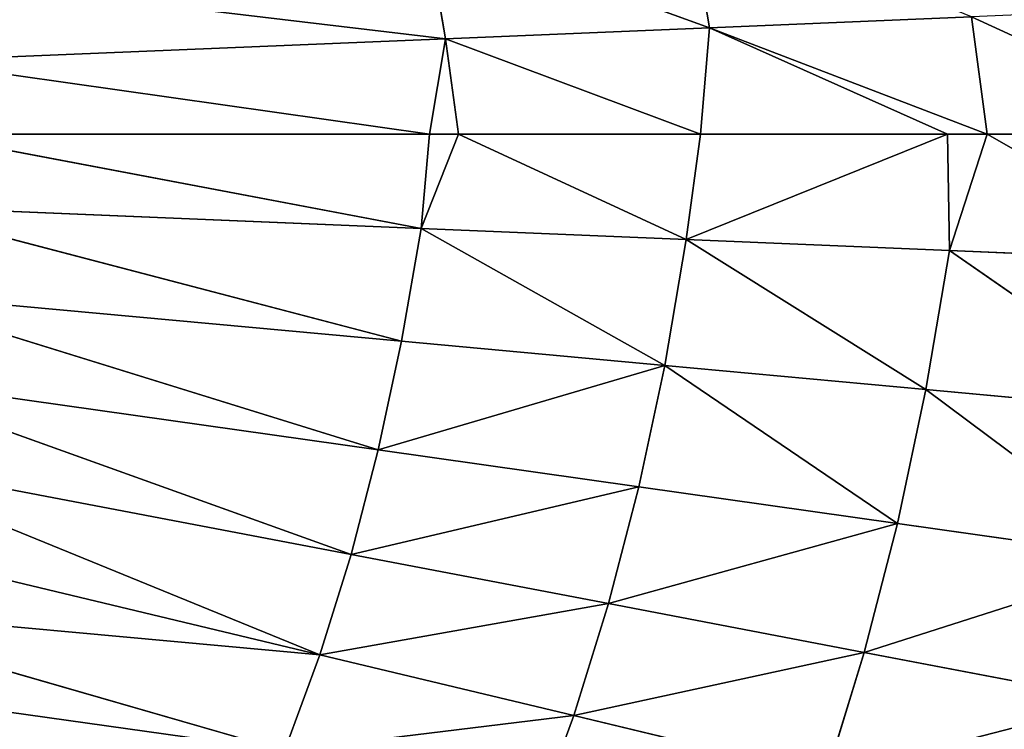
# Model space of a CAD drawing. Extents: x 0 to 500, y 0 to 390.
# Tile 605 of 656: x 311 to 343, y 175 to 199. Entities that reach past the tile are written whole.
import ezdxf

# ---------------------------------------------------------------- set-up
doc = ezdxf.new("R2010")
doc.units = 0
doc.header["$LTSCALE"] = 25.4
doc.layers.get('0').update_dxf_attribs({"linetype": 'CONTINUOUS'})

# ---------------------------------------------------------------- blocks, each defined once
blk = doc.blocks.new('ATLANTA505_-_S_STL')
at = {"color": 0}
for p, q in [((349.351, 28.638, 204.113), (340.894, 27.914, 203.332)), ((349.351, 28.638, 204.113), (340.894, 27.914, 203.332)), ((341.662, 27.951, 198.791), (350.18, 28.685, 199.147)), ((341.662, 27.951, 198.791), (350.18, 28.685, 199.147)), ((341.662, 27.951, 198.791), (349.351, 28.638, 204.113)), ((341.662, 27.951, 198.791), (349.351, 28.638, 204.113)), ((350.727, 28.729, 194.991), (342.897, 28.044, 194.991)), ((350.727, 28.729, 194.991), (342.897, 28.044, 194.991)), ((350.18, 28.685, 199.147), (342.897, 28.044, 194.991)), ((350.18, 28.685, 199.147), (342.897, 28.044, 194.991)), ((338.886, 27.856, 211.913), (347.171, 28.564, 213.497)), ((338.886, 27.856, 211.913), (347.171, 28.564, 213.497)), ((339.97, 27.882, 207.706), (348.348, 28.598, 208.897)), ((339.97, 27.882, 207.706), (348.348, 28.598, 208.897)), ((340.894, 27.914, 203.332), (348.348, 28.598, 208.897)), ((340.894, 27.914, 203.332), (348.348, 28.598, 208.897)), ((333.832, 27.375, 191.518), (342.897, 28.044, 194.991)), ((333.832, 27.375, 191.518), (342.897, 28.044, 194.991)), ((342.387, 28.009, 191.161), (333.832, 27.375, 191.518)), ((342.387, 28.009, 191.161), (333.832, 27.375, 191.518)), ((342.897, 28.044, 194.991), (341.605, 27.941, 194.991)), ((342.897, 28.044, 194.991), (341.605, 27.941, 194.991)), ((341.662, 27.951, 198.791), (342.897, 28.044, 194.991)), ((341.662, 27.951, 198.791), (342.897, 28.044, 194.991)), ((342.897, 28.044, 194.991), (342.387, 28.009, 191.161)), ((342.897, 28.044, 194.991), (342.387, 28.009, 191.161)), ((329.403, 27.233, 213.977), (337.641, 27.835, 215.951)), ((329.403, 27.233, 213.977), (337.641, 27.835, 215.951)), ((330.536, 27.249, 210.319), (338.886, 27.856, 211.913)), ((330.536, 27.249, 210.319), (338.886, 27.856, 211.913)), ((331.524, 27.269, 206.508), (339.97, 27.882, 207.706)), ((331.524, 27.269, 206.508), (339.97, 27.882, 207.706)), ((340.894, 27.914, 203.332), (332.369, 27.294, 202.545)), ((340.894, 27.914, 203.332), (332.369, 27.294, 202.545)), ((332.369, 27.294, 202.545), (339.97, 27.882, 207.706)), ((332.369, 27.294, 202.545), (339.97, 27.882, 207.706)), ((333.071, 27.323, 198.433), (341.662, 27.951, 198.791)), ((333.071, 27.323, 198.433), (341.662, 27.951, 198.791)), ((333.071, 27.323, 198.433), (340.894, 27.914, 203.332)), ((333.071, 27.323, 198.433), (340.894, 27.914, 203.332)), ((341.605, 27.941, 194.991), (333.537, 27.35, 194.991)), ((341.605, 27.941, 194.991), (333.537, 27.35, 194.991)), ((341.605, 27.941, 194.991), (333.832, 27.375, 191.518)), ((341.605, 27.941, 194.991), (333.832, 27.375, 191.518)), ((338.886, 27.856, 211.913), (337.641, 27.835, 215.951)), ((338.886, 27.856, 211.913), (337.641, 27.835, 215.951)), ((339.97, 27.882, 207.706), (338.886, 27.856, 211.913)), ((339.97, 27.882, 207.706), (338.886, 27.856, 211.913)), ((340.894, 27.914, 203.332), (339.97, 27.882, 207.706)), ((340.894, 27.914, 203.332), (339.97, 27.882, 207.706)), ((341.662, 27.951, 198.791), (340.894, 27.914, 203.332)), ((341.662, 27.951, 198.791), (340.894, 27.914, 203.332)), ((341.662, 27.951, 198.791), (341.605, 27.941, 194.991)), ((341.662, 27.951, 198.791), (341.605, 27.941, 194.991)), ((324.572, 26.811, 188.155), (333.832, 27.375, 191.518)), ((324.572, 26.811, 188.155), (333.832, 27.375, 191.518)), ((333.832, 27.375, 191.518), (325.213, 26.834, 191.877)), ((333.832, 27.375, 191.518), (325.213, 26.834, 191.877)), ((333.537, 27.35, 194.991), (325.639, 26.855, 194.991)), ((333.537, 27.35, 194.991), (325.639, 26.855, 194.991)), ((333.071, 27.323, 198.433), (325.639, 26.855, 194.991)), ((333.071, 27.323, 198.433), (325.639, 26.855, 194.991)), ((333.071, 27.323, 198.433), (332.369, 27.294, 202.545)), ((333.071, 27.323, 198.433), (332.369, 27.294, 202.545)), ((333.071, 27.323, 198.433), (333.537, 27.35, 194.991)), ((333.071, 27.323, 198.433), (333.537, 27.35, 194.991)), ((333.124, 27.345, 187.367), (333.832, 27.375, 191.518)), ((333.124, 27.345, 187.367), (333.832, 27.375, 191.518)), ((333.537, 27.35, 194.991), (333.832, 27.375, 191.518)), ((333.537, 27.35, 194.991), (333.832, 27.375, 191.518)), ((321.11, 26.72, 211.991), (329.403, 27.233, 213.977)), ((321.11, 26.72, 211.991), (329.403, 27.233, 213.977)), ((322.13, 26.733, 208.715), (330.536, 27.249, 210.319)), ((322.13, 26.733, 208.715), (330.536, 27.249, 210.319)), ((323.02, 26.748, 205.302), (331.524, 27.269, 206.508)), ((323.02, 26.748, 205.302), (331.524, 27.269, 206.508)), ((332.369, 27.294, 202.545), (323.781, 26.767, 201.754)), ((332.369, 27.294, 202.545), (323.781, 26.767, 201.754)), ((324.416, 26.789, 198.072), (332.369, 27.294, 202.545)), ((324.416, 26.789, 198.072), (332.369, 27.294, 202.545)), ((329.403, 27.233, 213.977), (328.124, 27.221, 217.482)), ((329.403, 27.233, 213.977), (328.124, 27.221, 217.482)), ((330.536, 27.249, 210.319), (329.403, 27.233, 213.977)), ((330.536, 27.249, 210.319), (329.403, 27.233, 213.977)), ((331.524, 27.269, 206.508), (330.536, 27.249, 210.319)), ((331.524, 27.269, 206.508), (330.536, 27.249, 210.319)), ((332.369, 27.294, 202.545), (331.524, 27.269, 206.508)), ((332.369, 27.294, 202.545), (331.524, 27.269, 206.508)), ((303.499, 25.923, 210.386), (319.961, 26.711, 215.129)), ((303.499, 25.923, 210.386), (319.961, 26.711, 215.129)), ((304.383, 25.928, 207.986), (321.11, 26.72, 211.991)), ((304.383, 25.928, 207.986), (321.11, 26.72, 211.991)), ((305.168, 25.934, 205.481), (322.13, 26.733, 208.715)), ((305.168, 25.934, 205.481), (322.13, 26.733, 208.715)), ((305.168, 25.934, 205.481), (321.11, 26.72, 211.991)), ((305.168, 25.934, 205.481), (321.11, 26.72, 211.991)), ((305.855, 25.942, 202.872), (323.02, 26.748, 205.302)), ((305.855, 25.942, 202.872), (323.02, 26.748, 205.302)), ((305.855, 25.942, 202.872), (322.13, 26.733, 208.715)), ((305.855, 25.942, 202.872), (322.13, 26.733, 208.715)), ((306.445, 25.952, 200.16), (323.02, 26.748, 205.302)), ((306.445, 25.952, 200.16), (323.02, 26.748, 205.302)), ((306.938, 25.963, 197.346), (324.416, 26.789, 198.072)), ((306.938, 25.963, 197.346), (324.416, 26.789, 198.072)), ((306.938, 25.963, 197.346), (323.781, 26.767, 201.754)), ((306.938, 25.963, 197.346), (323.781, 26.767, 201.754)), ((307.307, 25.985, 189.743), (325.213, 26.834, 191.877)), ((307.307, 25.985, 189.743), (325.213, 26.834, 191.877)), ((325.213, 26.834, 191.877), (307.808, 25.997, 192.601)), ((325.213, 26.834, 191.877), (307.808, 25.997, 192.601)), ((324.693, 26.801, 194.991), (308.142, 26.008, 194.991)), ((324.693, 26.801, 194.991), (308.142, 26.008, 194.991)), ((324.416, 26.789, 198.072), (308.142, 26.008, 194.991)), ((324.416, 26.789, 198.072), (308.142, 26.008, 194.991)), ((321.11, 26.72, 211.991), (319.961, 26.711, 215.129)), ((321.11, 26.72, 211.991), (319.961, 26.711, 215.129)), ((322.13, 26.733, 208.715), (321.11, 26.72, 211.991)), ((322.13, 26.733, 208.715), (321.11, 26.72, 211.991)), ((323.02, 26.748, 205.302), (322.13, 26.733, 208.715)), ((323.02, 26.748, 205.302), (322.13, 26.733, 208.715)), ((323.781, 26.767, 201.754), (323.02, 26.748, 205.302)), ((323.781, 26.767, 201.754), (323.02, 26.748, 205.302)), ((324.416, 26.789, 198.072), (323.781, 26.767, 201.754)), ((324.416, 26.789, 198.072), (323.781, 26.767, 201.754)), ((324.416, 26.789, 198.072), (325.639, 26.855, 194.991)), ((324.416, 26.789, 198.072), (325.639, 26.855, 194.991)), ((324.416, 26.789, 198.072), (324.693, 26.801, 194.991)), ((324.416, 26.789, 198.072), (324.693, 26.801, 194.991)), ((324.572, 26.811, 188.155), (325.213, 26.834, 191.877)), ((324.572, 26.811, 188.155), (325.213, 26.834, 191.877)), ((325.639, 26.855, 194.991), (324.693, 26.801, 194.991)), ((325.639, 26.855, 194.991), (324.693, 26.801, 194.991)), ((324.693, 26.801, 194.991), (325.213, 26.834, 191.877)), ((324.693, 26.801, 194.991), (325.213, 26.834, 191.877)), ((325.639, 26.855, 194.991), (325.213, 26.834, 191.877)), ((325.639, 26.855, 194.991), (325.213, 26.834, 191.877))]:
    blk.add_line(p, q, dxfattribs=at)
mesh = blk.add_polyface(dxfattribs=at)
corners = [(348.348, 28.598, 208.897), (349.351, 28.638, 204.113), (340.894, 27.914, 203.332)]
mesh.append_faces([[corners[k] for k in face] for face in [(0, 1, 2)]], dxfattribs={"color": 0})
mesh = blk.add_polyface(dxfattribs=at)
corners = [(349.351, 28.638, 204.113), (341.662, 27.951, 198.791), (340.894, 27.914, 203.332)]
mesh.append_faces([[corners[k] for k in face] for face in [(0, 1, 2)]], dxfattribs={"color": 0})
mesh = blk.add_polyface(dxfattribs=at)
corners = [(350.18, 28.685, 199.147), (342.897, 28.044, 194.991), (341.662, 27.951, 198.791)]
mesh.append_faces([[corners[k] for k in face] for face in [(0, 1, 2)]], dxfattribs={"color": 0})
mesh = blk.add_polyface(dxfattribs=at)
corners = [(349.351, 28.638, 204.113), (350.18, 28.685, 199.147), (341.662, 27.951, 198.791)]
mesh.append_faces([[corners[k] for k in face] for face in [(0, 1, 2)]], dxfattribs={"color": 0})
mesh = blk.add_polyface(dxfattribs=at)
corners = [(342.387, 28.009, 191.161), (350.727, 28.729, 194.991), (350.868, 28.75, 190.806), (342.897, 28.044, 194.991)]
mesh.append_faces([[corners[k] for k in face] for face in [(0, 1, 2), (1, 0, 3)]], dxfattribs={"vtx0": -1, "color": 0})
mesh = blk.add_polyface(dxfattribs=at)
corners = [(350.18, 28.685, 199.147), (350.727, 28.729, 194.991), (342.897, 28.044, 194.991)]
mesh.append_faces([[corners[k] for k in face] for face in [(0, 1, 2)]], dxfattribs={"color": 0})
mesh = blk.add_polyface(dxfattribs=at)
corners = [(337.641, 27.835, 215.951), (347.171, 28.564, 213.497), (338.886, 27.856, 211.913), (345.818, 28.538, 217.911)]
mesh.append_faces([[corners[k] for k in face] for face in [(0, 1, 2), (1, 0, 3)]], dxfattribs={"vtx0": -1, "color": 0})
mesh = blk.add_polyface(dxfattribs=at)
corners = [(338.886, 27.856, 211.913), (348.348, 28.598, 208.897), (339.97, 27.882, 207.706), (347.171, 28.564, 213.497)]
mesh.append_faces([[corners[k] for k in face] for face in [(0, 1, 2), (1, 0, 3)]], dxfattribs={"vtx0": -1, "color": 0})
mesh = blk.add_polyface(dxfattribs=at)
corners = [(348.348, 28.598, 208.897), (340.894, 27.914, 203.332), (339.97, 27.882, 207.706)]
mesh.append_faces([[corners[k] for k in face] for face in [(0, 1, 2)]], dxfattribs={"color": 0})
mesh = blk.add_polyface(dxfattribs=at)
corners = [(333.832, 27.375, 191.518), (342.387, 28.009, 191.161), (333.124, 27.345, 187.367)]
mesh.append_faces([[corners[k] for k in face] for face in [(0, 1, 2)]], dxfattribs={"color": 0})
mesh = blk.add_polyface(dxfattribs=at)
corners = [(342.897, 28.044, 194.991), (342.387, 28.009, 191.161), (333.832, 27.375, 191.518)]
mesh.append_faces([[corners[k] for k in face] for face in [(0, 1, 2)]], dxfattribs={"color": 0})
mesh = blk.add_polyface(dxfattribs=at)
corners = [(342.897, 28.044, 194.991), (333.832, 27.375, 191.518), (341.605, 27.941, 194.991)]
mesh.append_faces([[corners[k] for k in face] for face in [(0, 1, 2)]], dxfattribs={"color": 0})
mesh = blk.add_polyface(dxfattribs=at)
corners = [(341.662, 27.951, 198.791), (342.897, 28.044, 194.991), (341.605, 27.941, 194.991)]
mesh.append_faces([[corners[k] for k in face] for face in [(0, 1, 2)]], dxfattribs={"color": 0})
mesh = blk.add_polyface(dxfattribs=at)
corners = [(328.124, 27.221, 217.482), (337.641, 27.835, 215.951), (329.403, 27.233, 213.977), (336.235, 27.819, 219.819)]
mesh.append_faces([[corners[k] for k in face] for face in [(0, 1, 2), (1, 0, 3)]], dxfattribs={"vtx0": -1, "color": 0})
mesh = blk.add_polyface(dxfattribs=at)
corners = [(329.403, 27.233, 213.977), (338.886, 27.856, 211.913), (330.536, 27.249, 210.319), (337.641, 27.835, 215.951)]
mesh.append_faces([[corners[k] for k in face] for face in [(0, 1, 2), (1, 0, 3)]], dxfattribs={"vtx0": -1, "color": 0})
mesh = blk.add_polyface(dxfattribs=at)
corners = [(330.536, 27.249, 210.319), (339.97, 27.882, 207.706), (331.524, 27.269, 206.508), (338.886, 27.856, 211.913)]
mesh.append_faces([[corners[k] for k in face] for face in [(0, 1, 2), (1, 0, 3)]], dxfattribs={"vtx0": -1, "color": 0})
mesh = blk.add_polyface(dxfattribs=at)
corners = [(339.97, 27.882, 207.706), (332.369, 27.294, 202.545), (331.524, 27.269, 206.508)]
mesh.append_faces([[corners[k] for k in face] for face in [(0, 1, 2)]], dxfattribs={"color": 0})
mesh = blk.add_polyface(dxfattribs=at)
corners = [(339.97, 27.882, 207.706), (340.894, 27.914, 203.332), (332.369, 27.294, 202.545)]
mesh.append_faces([[corners[k] for k in face] for face in [(0, 1, 2)]], dxfattribs={"color": 0})
mesh = blk.add_polyface(dxfattribs=at)
corners = [(340.894, 27.914, 203.332), (333.071, 27.323, 198.433), (332.369, 27.294, 202.545)]
mesh.append_faces([[corners[k] for k in face] for face in [(0, 1, 2)]], dxfattribs={"color": 0})
mesh = blk.add_polyface(dxfattribs=at)
corners = [(333.071, 27.323, 198.433), (341.605, 27.941, 194.991), (333.537, 27.35, 194.991), (341.662, 27.951, 198.791)]
mesh.append_faces([[corners[k] for k in face] for face in [(0, 1, 2), (1, 0, 3)]], dxfattribs={"vtx0": -1, "color": 0})
mesh = blk.add_polyface(dxfattribs=at)
corners = [(340.894, 27.914, 203.332), (341.662, 27.951, 198.791), (333.071, 27.323, 198.433)]
mesh.append_faces([[corners[k] for k in face] for face in [(0, 1, 2)]], dxfattribs={"color": 0})
mesh = blk.add_polyface(dxfattribs=at)
corners = [(341.605, 27.941, 194.991), (333.832, 27.375, 191.518), (333.537, 27.35, 194.991)]
mesh.append_faces([[corners[k] for k in face] for face in [(0, 1, 2)]], dxfattribs={"color": 0})
mesh = blk.add_polyface(dxfattribs=at)
corners = [(324.416, 26.789, 198.072), (333.071, 27.323, 198.433), (325.639, 26.855, 194.991), (332.369, 27.294, 202.545)]
mesh.append_faces([[corners[k] for k in face] for face in [(0, 1, 2), (1, 0, 3)]], dxfattribs={"vtx0": -1, "color": 0})
mesh = blk.add_polyface(dxfattribs=at)
corners = [(333.832, 27.375, 191.518), (333.124, 27.345, 187.367), (324.572, 26.811, 188.155)]
mesh.append_faces([[corners[k] for k in face] for face in [(0, 1, 2)]], dxfattribs={"color": 0})
mesh = blk.add_polyface(dxfattribs=at)
corners = [(325.213, 26.834, 191.877), (333.832, 27.375, 191.518), (324.572, 26.811, 188.155)]
mesh.append_faces([[corners[k] for k in face] for face in [(0, 1, 2)]], dxfattribs={"color": 0})
mesh = blk.add_polyface(dxfattribs=at)
corners = [(325.213, 26.834, 191.877), (333.537, 27.35, 194.991), (333.832, 27.375, 191.518), (325.639, 26.855, 194.991)]
mesh.append_faces([[corners[k] for k in face] for face in [(0, 1, 2), (1, 0, 3)]], dxfattribs={"vtx0": -1, "color": 0})
mesh = blk.add_polyface(dxfattribs=at)
corners = [(333.071, 27.323, 198.433), (333.537, 27.35, 194.991), (325.639, 26.855, 194.991)]
mesh.append_faces([[corners[k] for k in face] for face in [(0, 1, 2)]], dxfattribs={"color": 0})
mesh = blk.add_polyface(dxfattribs=at)
corners = [(319.961, 26.711, 215.129), (329.403, 27.233, 213.977), (321.11, 26.72, 211.991), (328.124, 27.221, 217.482)]
mesh.append_faces([[corners[k] for k in face] for face in [(0, 1, 2), (1, 0, 3)]], dxfattribs={"vtx0": -1, "color": 0})
mesh = blk.add_polyface(dxfattribs=at)
corners = [(321.11, 26.72, 211.991), (330.536, 27.249, 210.319), (322.13, 26.733, 208.715), (329.403, 27.233, 213.977)]
mesh.append_faces([[corners[k] for k in face] for face in [(0, 1, 2), (1, 0, 3)]], dxfattribs={"vtx0": -1, "color": 0})
mesh = blk.add_polyface(dxfattribs=at)
corners = [(322.13, 26.733, 208.715), (331.524, 27.269, 206.508), (323.02, 26.748, 205.302), (330.536, 27.249, 210.319)]
mesh.append_faces([[corners[k] for k in face] for face in [(0, 1, 2), (1, 0, 3)]], dxfattribs={"vtx0": -1, "color": 0})
mesh = blk.add_polyface(dxfattribs=at)
corners = [(323.02, 26.748, 205.302), (332.369, 27.294, 202.545), (323.781, 26.767, 201.754), (331.524, 27.269, 206.508)]
mesh.append_faces([[corners[k] for k in face] for face in [(0, 1, 2), (1, 0, 3)]], dxfattribs={"vtx0": -1, "color": 0})
mesh = blk.add_polyface(dxfattribs=at)
corners = [(332.369, 27.294, 202.545), (324.416, 26.789, 198.072), (323.781, 26.767, 201.754)]
mesh.append_faces([[corners[k] for k in face] for face in [(0, 1, 2)]], dxfattribs={"color": 0})
mesh = blk.add_polyface(dxfattribs=at)
corners = [(301.435, 25.919, 214.874), (318.683, 26.705, 218.131), (302.516, 25.92, 212.682), (317.275, 26.702, 220.996)]
mesh.append_faces([[corners[k] for k in face] for face in [(0, 1, 2), (1, 0, 3)]], dxfattribs={"vtx0": -1, "color": 0})
mesh = blk.add_polyface(dxfattribs=at)
corners = [(302.516, 25.92, 212.682), (319.961, 26.711, 215.129), (303.499, 25.923, 210.386), (318.683, 26.705, 218.131)]
mesh.append_faces([[corners[k] for k in face] for face in [(0, 1, 2), (1, 0, 3)]], dxfattribs={"vtx0": -1, "color": 0})
mesh = blk.add_polyface(dxfattribs=at)
corners = [(303.499, 25.923, 210.386), (321.11, 26.72, 211.991), (304.383, 25.928, 207.986), (319.961, 26.711, 215.129)]
mesh.append_faces([[corners[k] for k in face] for face in [(0, 1, 2), (1, 0, 3)]], dxfattribs={"vtx0": -1, "color": 0})
mesh = blk.add_polyface(dxfattribs=at)
corners = [(321.11, 26.72, 211.991), (305.168, 25.934, 205.481), (304.383, 25.928, 207.986)]
mesh.append_faces([[corners[k] for k in face] for face in [(0, 1, 2)]], dxfattribs={"color": 0})
mesh = blk.add_polyface(dxfattribs=at)
corners = [(322.13, 26.733, 208.715), (305.855, 25.942, 202.872), (305.168, 25.934, 205.481)]
mesh.append_faces([[corners[k] for k in face] for face in [(0, 1, 2)]], dxfattribs={"color": 0})
mesh = blk.add_polyface(dxfattribs=at)
corners = [(321.11, 26.72, 211.991), (322.13, 26.733, 208.715), (305.168, 25.934, 205.481)]
mesh.append_faces([[corners[k] for k in face] for face in [(0, 1, 2)]], dxfattribs={"color": 0})
mesh = blk.add_polyface(dxfattribs=at)
corners = [(323.02, 26.748, 205.302), (306.445, 25.952, 200.16), (305.855, 25.942, 202.872)]
mesh.append_faces([[corners[k] for k in face] for face in [(0, 1, 2)]], dxfattribs={"color": 0})
mesh = blk.add_polyface(dxfattribs=at)
corners = [(322.13, 26.733, 208.715), (323.02, 26.748, 205.302), (305.855, 25.942, 202.872)]
mesh.append_faces([[corners[k] for k in face] for face in [(0, 1, 2)]], dxfattribs={"color": 0})
mesh = blk.add_polyface(dxfattribs=at)
corners = [(306.445, 25.952, 200.16), (323.781, 26.767, 201.754), (306.938, 25.963, 197.346), (323.02, 26.748, 205.302)]
mesh.append_faces([[corners[k] for k in face] for face in [(0, 1, 2), (1, 0, 3)]], dxfattribs={"vtx0": -1, "color": 0})
mesh = blk.add_polyface(dxfattribs=at)
corners = [(324.416, 26.789, 198.072), (308.142, 26.008, 194.991), (306.938, 25.963, 197.346)]
mesh.append_faces([[corners[k] for k in face] for face in [(0, 1, 2)]], dxfattribs={"color": 0})
mesh = blk.add_polyface(dxfattribs=at)
corners = [(323.781, 26.767, 201.754), (324.416, 26.789, 198.072), (306.938, 25.963, 197.346)]
mesh.append_faces([[corners[k] for k in face] for face in [(0, 1, 2)]], dxfattribs={"color": 0})
mesh = blk.add_polyface(dxfattribs=at)
corners = [(325.213, 26.834, 191.877), (324.572, 26.811, 188.155), (307.307, 25.985, 189.743)]
mesh.append_faces([[corners[k] for k in face] for face in [(0, 1, 2)]], dxfattribs={"color": 0})
mesh = blk.add_polyface(dxfattribs=at)
corners = [(307.808, 25.997, 192.601), (325.213, 26.834, 191.877), (307.307, 25.985, 189.743)]
mesh.append_faces([[corners[k] for k in face] for face in [(0, 1, 2)]], dxfattribs={"color": 0})
mesh = blk.add_polyface(dxfattribs=at)
corners = [(307.808, 25.997, 192.601), (324.693, 26.801, 194.991), (325.213, 26.834, 191.877), (308.142, 26.008, 194.991)]
mesh.append_faces([[corners[k] for k in face] for face in [(0, 1, 2), (1, 0, 3)]], dxfattribs={"vtx0": -1, "color": 0})
mesh = blk.add_polyface(dxfattribs=at)
corners = [(324.416, 26.789, 198.072), (324.693, 26.801, 194.991), (308.142, 26.008, 194.991)]
mesh.append_faces([[corners[k] for k in face] for face in [(0, 1, 2)]], dxfattribs={"color": 0})
mesh = blk.add_polyface(dxfattribs=at)
corners = [(324.416, 26.789, 198.072), (325.639, 26.855, 194.991), (324.693, 26.801, 194.991)]
mesh.append_faces([[corners[k] for k in face] for face in [(0, 1, 2)]], dxfattribs={"color": 0})
mesh = blk.add_polyface(dxfattribs=at)
corners = [(325.639, 26.855, 194.991), (325.213, 26.834, 191.877), (324.693, 26.801, 194.991)]
mesh.append_faces([[corners[k] for k in face] for face in [(0, 1, 2)]], dxfattribs={"color": 0})

msp = doc.modelspace()

# ---------------------------------------------------------------- block references
at = {"color": 254, "extrusion": (0, -1, 1.11022e-16)}
msp.add_blockref('ATLANTA505_-_S_STL', (-0.149, -0.01, -389.852), dxfattribs=at)

doc.saveas('drawing.dxf')
